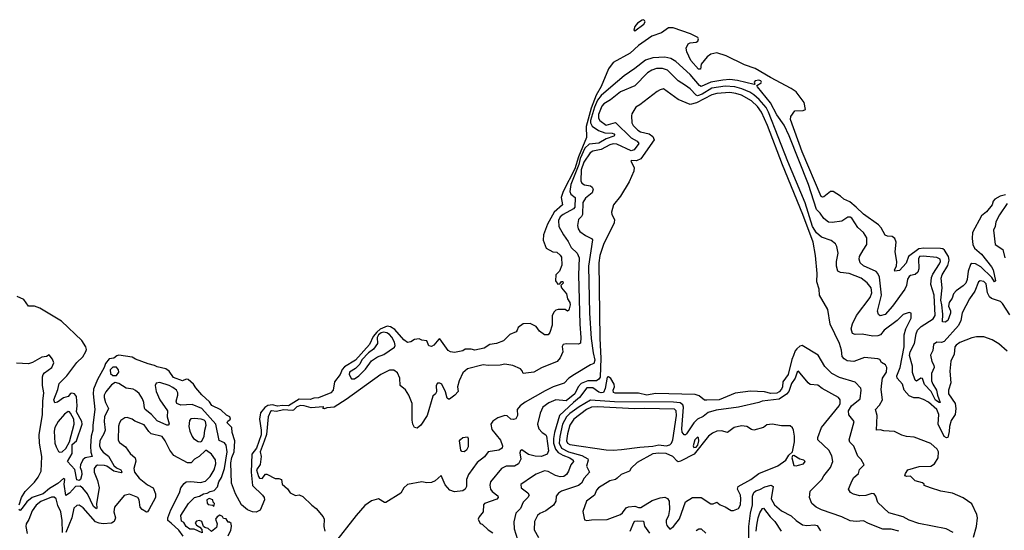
# Model space of a CAD drawing. Extents: x 1268547 to 1425625, y 515768 to 616754.
# Tile 504 of 507: x 1409251 to 1417436, y 591833 to 596072. Entities that reach past the tile are written whole.
import ezdxf

# ---------------------------------------------------------------- set-up
doc = ezdxf.new("R2010")
doc.units = 0

msp = doc.modelspace()

# ---------------------------------------------------------------- linework, layer by layer
at = {"layer": '0CON10XD'}
for points in [[(1417445, 594618.1), (1417401.9, 594608.1), (1417357.3, 594582.7), (1417344.5, 594565.5), (1417334.1, 594535), (1417286.7, 594476.7), (1417246.9, 594443.1), (1417171.1, 594305), (1417168, 594255), (1417174.7, 594204.8), (1417186.7, 594175), (1417245.2, 594125.2), (1417329.1, 594019.1), (1417342.2, 593995), (1417363.5, 593905), (1417355, 593896.5), (1417331.4, 593931.4), (1417240.5, 594020.5), (1417196.1, 594046.1), (1417165, 594048.6), (1417155, 594039.5), (1417136.1, 593985), (1417127.3, 593915), (1417115, 593885.7), (1417095, 593863.3), (1417035, 593820), (1417014.5, 593795), (1417001.1, 593758.9), (1416977.1, 593725), (1416973.2, 593695), (1416987.3, 593655), (1416987.9, 593635), (1416967.5, 593575), (1416945, 593560.4), (1416921.4, 593565), (1416923.9, 593626.1), (1416915.7, 593705.7), (1416907.6, 593745), (1416919.6, 593845), (1416910.7, 593925), (1416919.4, 593955), (1416967.4, 594032.6), (1416978.5, 594075), (1416972.6, 594105), (1416938.1, 594158.1), (1416925, 594169.2), (1416905, 594173.8), (1416766.5, 594176.5), (1416725, 594169.1), (1416638.3, 594105), (1416618.8, 594051.2), (1416565, 593988.6), (1416525, 593983.3), (1416523.3, 593995), (1416538.9, 594025), (1416542.1, 594065), (1416529.7, 594145), (1416536.9, 594225), (1416526.2, 594255), (1416505, 594272.7), (1416465, 594274), (1416445, 594284), (1416412.7, 594345), (1416389.8, 594369.8), (1416265, 594457.7), (1416205.3, 594515), (1416150.9, 594560.9), (1416102.5, 594582.5), (1416075, 594608.6), (1416012.5, 594645), (1415990, 594645), (1415935, 594601.5), (1415925, 594598.9), (1415914.5, 594605), (1415756.1, 594975), (1415659.6, 595245), (1415661.2, 595268.8), (1415695, 595316), (1415765, 595318.6), (1415784.3, 595325.7), (1415772.2, 595385), (1415705, 595472.5), (1415665, 595501.2), (1415491.9, 595591.9), (1415365, 595668.3), (1415275, 595698.4), (1415125, 595772.7), (1415045, 595797.5), (1414995, 595786.6), (1414965.6, 595764.4), (1414916.4, 595703.6), (1414909.1, 595660.9), (1414895, 595661.1), (1414829.6, 595735), (1414796.5, 595806.5), (1414792.3, 595835), (1414807.1, 595872.9), (1414825, 595881.2), (1414875.3, 595884.7), (1414889.4, 595895), (1414894.3, 595915), (1414887.1, 595925), (1414827.5, 595955), (1414683.8, 596005), (1414643.9, 596006.1), (1414585, 595962.9), (1414505.7, 595935), (1414395, 595858.6), (1414325, 595794.2), (1414183.9, 595716.1), (1414146.6, 595665), (1414085, 595516.7), (1414043.4, 595446.6), (1414000.8, 595339.2), (1413960.2, 595185), (1413962.8, 595095), (1413896, 594934), (1413866.8, 594835), (1413769.6, 594645), (1413753, 594595), (1413763.6, 594535), (1413695.4, 594474.6), (1413639.2, 594375), (1413604.5, 594285), (1413602.7, 594242.7), (1413626.7, 594175), (1413683.3, 594145), (1413715, 594142.9), (1413745, 594117.1), (1413755, 594100), (1413756.5, 594035), (1413737.7, 593985), (1413708.9, 593955), (1413704.7, 593905), (1413725, 593876.9), (1413740.7, 593879.3), (1413755, 593899.2), (1413767.3, 593897.3), (1413767.5, 593885), (1413748.8, 593865), (1413754.3, 593845), (1413795.6, 593795.6), (1413804, 593755), (1413824, 593725), (1413825.8, 593705), (1413815, 593660), (1413805, 593653.3), (1413785, 593666.7), (1413726.4, 593666.4), (1413708.3, 593661.7), (1413692.7, 593647.3), (1413676.6, 593615), (1413676.9, 593535), (1413659.2, 593475), (1413645, 593456.2), (1413612.5, 593455), (1413573.3, 593485), (1413545, 593526.2), (1413495, 593550), (1413435, 593547.5), (1413394.1, 593515.9), (1413386.2, 593495), (1413378.3, 593481.7), (1413325, 593458.8), (1413273.6, 593406.4), (1413215, 593384), (1413160, 593375), (1413112.5, 593345), (1413035, 593328.8), (1413005, 593336.7), (1412955, 593336.7), (1412935, 593322.5), (1412865, 593309.6), (1412833.7, 593313.7), (1412813.1, 593325), (1412745, 593422.5), (1412735, 593420), (1412695, 593368.8), (1412675, 593358), (1412651.2, 593365), (1412636.2, 593406.2), (1412595, 593411.2), (1412571.7, 593421.7), (1412533, 593417), (1412501.7, 593398.3), (1412475, 593393.3), (1412445, 593413.1), (1412370.7, 593500.7), (1412333.1, 593523.1), (1412305, 593527), (1412247.9, 593502.1), (1412220.8, 593479.2), (1412189.2, 593440.8), (1412158, 593375), (1412041.7, 593245), (1411950.7, 593189.3), (1411932.9, 593167.1), (1411915, 593126.1), (1411869, 593065), (1411856.2, 592995), (1411838.6, 592975), (1411735, 592933.3), (1411695, 592929.2), (1411665, 592918.5), (1411575, 592920.2), (1411485, 592867.5), (1411435, 592869.8), (1411395, 592863.8), (1411353.6, 592873.6), (1411315, 592869.3), (1411288.1, 592851.9), (1411252.7, 592807.3), (1411243.5, 592755), (1411257.8, 592665), (1411257.2, 592625), (1411218.6, 592515), (1411181.8, 592465), (1411175.5, 592315), (1411187.1, 592205), (1411269.5, 592125), (1411283.2, 592105), (1411287, 592085)], [(1414365, 595981.2), (1414440, 596035), (1414449.2, 596055), (1414445, 596066), (1414435, 596072.5), (1414425, 596070), (1414387.5, 596045), (1414364.6, 596015), (1414357.5, 595985), (1414365, 595981.2)], [(1416262, 594158), (1416292.5, 594205), (1416291.7, 594261.7), (1416264.7, 594304.7), (1416217, 594347), (1416169.2, 594425), (1416155, 594433.3), (1416135, 594434.1), (1416085, 594400), (1416005, 594389.2), (1415975, 594392.3), (1415935, 594422.2), (1415906.2, 594465), (1415875, 594497.8), (1415807, 594705), (1415647.6, 595107.6), (1415605, 595196.4), (1415545, 595283.9), (1415491.5, 595381.5), (1415383.8, 595515), (1415380, 595525), (1415415, 595547.5), (1415418, 595555), (1415412.5, 595565), (1415395, 595571.2), (1415363.9, 595566.1), (1415357.5, 595555), (1415361.7, 595538.3), (1415356.4, 595533.6), (1415217.9, 595567.9), (1415154.8, 595574.8), (1415095, 595570.9), (1414995, 595553.2), (1414915, 595517.4), (1414902.4, 595525), (1414825, 595616.3), (1414705, 595724.7), (1414665, 595750), (1414615, 595761.9), (1414515, 595755.8), (1414452.7, 595737.3), (1414363.3, 595666.7), (1414275, 595607.1), (1414166.3, 595513.7), (1414085, 595442.5), (1414055, 595403.7), (1414030.1, 595345), (1413996.2, 595235), (1413995.3, 595215.3), (1414008.6, 595188.6), (1414061.6, 595151.6), (1414115, 595134.3), (1414175, 595130.9), (1414190.9, 595125), (1414197.7, 595115), (1414189.5, 595105), (1414125, 595084.1), (1414065, 595047.7), (1413985, 595040), (1413949.4, 595005), (1413911.3, 594918.7), (1413899.7, 594870.3), (1413833.6, 594705), (1413825.3, 594645), (1413833.3, 594625), (1413867.3, 594595), (1413865.1, 594514.9), (1413855, 594501.9), (1413769.3, 594455), (1413744.7, 594435), (1413728.9, 594405), (1413733.1, 594355), (1413770.3, 594285), (1413811.3, 594231.3), (1413835, 594181.9), (1413884.8, 594134.8), (1413903.1, 594095), (1413895.9, 593955), (1413906.1, 593545), (1413915.6, 593434.4), (1413912.3, 593387.7), (1413895, 593377.1), (1413795, 593381.5), (1413768.8, 593375), (1413761.1, 593358.9), (1413766, 593314), (1413743.9, 593266.1), (1413718.6, 593235), (1413588.7, 593181.3), (1413525.4, 593145), (1413436, 593135), (1413428.1, 593158.1), (1413414.3, 593174.3), (1413351.6, 593201.6), (1413285, 593211.9), (1413245, 593202.6), (1413145, 593202), (1413105, 593207.9), (1412975, 593174.4), (1412935, 593139.3), (1412905.1, 593075), (1412891.1, 593025), (1412895.5, 592985), (1412869.1, 592955), (1412825, 592921.6), (1412815, 592921.2), (1412805, 592929.4), (1412791.7, 592981.7), (1412760.4, 593045), (1412745, 593055.3), (1412724.4, 593055.6), (1412714.2, 593035), (1412717, 592983), (1412708.8, 592965), (1412684.6, 592945.4), (1412638.9, 592785), (1412585.3, 592704.7), (1412555, 592680.9), (1412534, 592685), (1412518.2, 592715), (1412512.7, 592747.3), (1412514.2, 592885), (1412486.1, 592956.1), (1412458.4, 592998.4), (1412414.4, 593035), (1412411.5, 593095), (1412391.3, 593141.3), (1412361.8, 593161.8), (1412325, 593161.6), (1412252.9, 593127.1), (1411965, 592918.4), (1411864, 592855), (1411805, 592850), (1411785, 592840), (1411770, 592845), (1411780, 592855), (1411775, 592856.7), (1411675, 592849.5), (1411615, 592866.1), (1411585, 592868.1), (1411555, 592857.1), (1411528.5, 592831.5), (1411515, 592826.2), (1411445, 592832.4), (1411385, 592818.9), (1411345, 592823.5), (1411335, 592819.1), (1411317.5, 592775), (1411301.6, 592628.4), (1411283.1, 592573.1), (1411250.7, 592485), (1411259.7, 592445), (1411250.7, 592379.3), (1411220, 592335), (1411235, 592278.8), (1411245, 592266.7), (1411267, 592263), (1411295, 592300), (1411305, 592300), (1411375, 592263.3), (1411405, 592263.3), (1411427.5, 592255), (1411433.8, 592215), (1411477.1, 592177.1), (1411500, 592145), (1411545, 592120.8), (1411575, 592126.9), (1411605, 592113.3), (1411680.6, 592040.6), (1411715.6, 592015), (1411774.3, 591945), (1411783.1, 591925), (1411778.2, 591865), (1411788.1, 591825)], [(1417459.3, 593319.3), (1417389.8, 593379.8), (1417335, 593413.1), (1417265, 593438.1), (1417205, 593439.1), (1417165, 593432.1), (1417065, 593392.5), (1417035, 593370), (1417025.5, 593355), (1417018.1, 593295), (1416992.4, 593237.6), (1416983.3, 593155), (1416992.3, 593057.7), (1416972.9, 592995), (1416971.4, 592965), (1417027.3, 592885), (1417033.3, 592845), (1417026.2, 592795), (1416992.8, 592745), (1416980.4, 592695), (1416978.1, 592651.9), (1416965, 592602.5), (1416955, 592599.2), (1416935, 592611.4), (1416887.2, 592715), (1416890.5, 592795), (1416875, 592834.5), (1416805, 592895.4), (1416765, 592919.1), (1416725, 592932.2), (1416685, 592932.5), (1416645, 592948.4), (1416604, 592995), (1416588.5, 593045), (1416544.1, 593095), (1416543, 593115), (1416570, 593185), (1416603.3, 593355), (1416604.6, 593455), (1416617.1, 593505), (1416660.8, 593595), (1416662.5, 593635), (1416645, 593642.5), (1416595, 593625.8), (1416544.1, 593575.9), (1416437.8, 593495), (1416405.7, 593455), (1416385, 593446.2), (1416343.9, 593443.9), (1416255, 593461.1), (1416195, 593457.9), (1416175, 593467.5), (1416162.9, 593505), (1416174, 593546), (1416207.3, 593615), (1416321.1, 593765), (1416334, 593805), (1416329.7, 593845), (1416296.5, 593886.5), (1416245, 593925.3), (1416145, 593966.2), (1416075, 593972.5), (1416053.3, 593985), (1416040, 594025), (1416041.5, 594065), (1416055.5, 594135), (1416045, 594188.8), (1416031.7, 594211.7), (1415997.8, 594237.8), (1415915, 594266.2), (1415875, 594301.8), (1415841.1, 594355), (1415779.4, 594550.6), (1415635, 594894.6), (1415477, 595305), (1415455, 595343.5), (1415398.8, 595408.8), (1415355, 595448), (1415319.9, 595469.9), (1415255, 595499.3), (1415195, 595515.6), (1415115, 595520.8), (1415005.5, 595504.5), (1414925, 595454), (1414885, 595441.2), (1414874.8, 595444.8), (1414825, 595498.6), (1414785, 595527.1), (1414725.7, 595565.7), (1414634.8, 595654.8), (1414595, 595668.6), (1414545, 595667.8), (1414505, 595654.7), (1414468.6, 595631.4), (1414365, 595523.3), (1414245, 595472.3), (1414162.2, 595407.8), (1414106.8, 595375), (1414091.6, 595355), (1414061.5, 595285), (1414061.4, 595255), (1414073.9, 595235), (1414125, 595196.3), (1414205, 595217.7), (1414335, 595092.3), (1414384.5, 595064.5), (1414398.7, 595045), (1414358.8, 594991.2), (1414335, 594983), (1414215, 595038.4), (1414185, 595042.7), (1414155.4, 595034.7), (1414085, 594993.8), (1414015, 594980.4), (1413992, 594968), (1413941.1, 594888.9), (1413918.4, 594825), (1413915.3, 594735.3), (1413922.9, 594715), (1413945, 594700.3), (1413995, 594693.5), (1414010.9, 594680.9), (1414017.7, 594665), (1414008.8, 594635), (1413955, 594590.2), (1413931.4, 594555), (1413928.7, 594455), (1413921.3, 594438.7), (1413895, 594413.3), (1413888.1, 594365), (1413894.5, 594335), (1413908.1, 594315), (1413955, 594281.1), (1414005, 594255.6), (1414013.7, 594243.7), (1413979.6, 594025), (1413988.3, 593635), (1414000.8, 593425), (1414016.9, 593306.9), (1414031.7, 593245), (1414025, 593218.1), (1413995, 593207.1), (1413862.5, 593127.5), (1413814.7, 593095), (1413776.1, 593053.9), (1413685, 593023.4), (1413618.2, 592991.8), (1413453.4, 592896.6), (1413412.4, 592865), (1413386.7, 592835), (1413390.6, 592785), (1413375, 592758), (1413356.7, 592753.3), (1413335, 592756.7), (1413302.3, 592782.3), (1413285, 592785.3), (1413225, 592765.7), (1413185, 592740), (1413168.8, 592715), (1413175, 592669.2), (1413248, 592582), (1413265.6, 592535), (1413262.5, 592515), (1413235, 592497.8), (1413146, 592484), (1413115, 592443.3), (1413054, 592396), (1412981.5, 592295), (1412966.1, 592255), (1412965.4, 592195), (1412953.5, 592175), (1412935, 592160), (1412865, 592151.5), (1412826.2, 592166.2), (1412789.3, 592209.3), (1412753.6, 592286.4), (1412705.5, 592244.5), (1412675, 592230.6), (1412635.7, 592225.7), (1412595, 592236), (1412475, 592212.7), (1412445, 592184.3), (1412419.4, 592140.6), (1412295, 592063.6), (1412283.9, 592063.9), (1412235, 592094.3), (1412175, 592076), (1412121.6, 592038.4), (1412047.6, 591955), (1411856.7, 591713.3)], [(1417180.3, 591775), (1417204.1, 591865), (1417211.8, 591935), (1417206.7, 591965), (1417165, 592053.6), (1417095, 592103.3), (1417005, 592140), (1416908.3, 592158.3), (1416822.5, 592185), (1416770, 592205), (1416770, 592215), (1416755.9, 592225.9), (1416695, 592242), (1416655, 592282.5), (1416625, 592280), (1416610, 592285), (1416613.8, 592305), (1416635, 592335.7), (1416727.5, 592362.5), (1416825.4, 592364.6), (1416855.5, 592384.5), (1416886.2, 592435), (1416889.6, 592485), (1416877.7, 592507.7), (1416825, 592553.4), (1416687.1, 592607.1), (1416622.6, 592612.6), (1416585, 592622.7), (1416523.7, 592653.7), (1416435, 592658.1), (1416405, 592667.8), (1416372.5, 592665), (1416378, 592785), (1416363.8, 592835), (1416398, 592872), (1416421.9, 592915), (1416412.9, 593002.9), (1416416.4, 593055), (1416424.6, 593095), (1416456.9, 593145), (1416458.5, 593185), (1416447.9, 593207.9), (1416415.7, 593225.7), (1416400, 593250), (1416385, 593257.5), (1416272.6, 593267.4), (1416185, 593235.4), (1416130.5, 593240.5), (1416105.4, 593255.4), (1416087, 593277), (1416081.7, 593328.3), (1416065.5, 593385), (1415989.5, 593545), (1415968, 593665), (1415900.8, 593785), (1415895.6, 593835), (1415877.5, 593895), (1415880.4, 593965), (1415866.5, 594115), (1415846.8, 594225), (1415762.2, 594455), (1415591.4, 594868.6), (1415467.6, 595195), (1415417.8, 595305), (1415385, 595350.9), (1415335, 595398.9), (1415252.3, 595445), (1415205, 595461), (1415155, 595468.6), (1415045, 595461.1), (1415005, 595449.4), (1414878, 595382), (1414825, 595368.4), (1414725, 595410), (1414602.7, 595497.3), (1414575, 595490), (1414551.2, 595475), (1414405.4, 595364.6), (1414372, 595345), (1414340.2, 595289.8), (1414335.5, 595274.5), (1414339.4, 595215), (1414350.8, 595195), (1414389.4, 595155), (1414412.3, 595142.3), (1414485, 595125.3), (1414513.1, 595103.1), (1414526.4, 595075), (1414415, 594915.9), (1414379, 594901), (1414335.7, 594904.3), (1414332, 594898), (1414358.1, 594845), (1414356.4, 594813.6), (1414316.4, 594725), (1414245, 594606.2), (1414186, 594535), (1414171.5, 594475), (1414174.4, 594455), (1414194.6, 594414.6), (1414192.4, 594385), (1414104.9, 594205.1), (1414074.4, 594115), (1414065.6, 594055), (1414073.6, 593425), (1414081.7, 593261.7), (1414076.7, 593103.3), (1414065, 593086.8), (1414045, 593073.5), (1413975, 593072.5), (1413919.1, 593050.9), (1413894.1, 593025), (1413866.3, 592965), (1413795, 592906.8), (1413708.8, 592915), (1413648.8, 592891.2), (1413598.6, 592855), (1413577.1, 592805), (1413555.4, 592715), (1413565.5, 592675), (1413595, 592645.5), (1413624.4, 592625), (1413629.6, 592615), (1413647.2, 592492.8), (1413635, 592466), (1413587.5, 592445), (1413535, 592447.8), (1413481.7, 592461.7), (1413425, 592502), (1413415, 592496.2), (1413410, 592475), (1413416.8, 592423.2), (1413398.1, 592385), (1413365, 592366.1), (1413295, 592363.8), (1413255, 592345.6), (1413163.6, 592235), (1413158.7, 592208.7), (1413165.6, 592175), (1413180, 592155), (1413225, 592117.5), (1413229.2, 592105), (1413217.5, 592092.5), (1413114.4, 592055), (1413105.6, 592045), (1413104.2, 591985), (1413070, 591945), (1413063.3, 591925), (1413078.3, 591888.3), (1413095, 591884.2), (1413145, 591836.9), (1413185, 591812.9)], [(1417460.4, 594545), (1417397.1, 594452.9), (1417366.5, 594395), (1417358.9, 594355), (1417345.6, 594325), (1417360, 594205), (1417424.4, 594165), (1417438.9, 594095)], [(1417481.6, 593621.6), (1417421.8, 593715), (1417405, 593732.2), (1417328.3, 593758.3), (1417311.3, 593771.3), (1417296.7, 593805), (1417285, 593878), (1417265, 593899.4), (1417234.5, 593905.5), (1417221.1, 593895), (1417191.9, 593818.1), (1417147.5, 593755), (1417085, 593637.1), (1417074, 593576), (1417056, 593534), (1416935, 593400.5), (1416915, 593391.1), (1416875, 593395.8), (1416847.1, 593375), (1416840.7, 593325), (1416823.2, 593286.8), (1416834, 593235), (1416850.3, 593205), (1416853.3, 593185), (1416829.2, 593135), (1416831.4, 593075), (1416841.9, 593045), (1416872.2, 592995), (1416880, 592955), (1416902.5, 592895), (1416895, 592892.5), (1416865, 592914), (1416827.1, 592985), (1416772.5, 593042.5), (1416755, 593094.5), (1416740.6, 593095), (1416705, 593070.4), (1416695, 593078.6), (1416671.9, 593141.9), (1416671.6, 593195), (1416648.2, 593285), (1416654.1, 593315), (1416690, 593385), (1416702.4, 593465), (1416714.8, 593495), (1416745, 593525.2), (1416845, 593589.8), (1416862.2, 593615), (1416852.2, 593785), (1416826.1, 593875), (1416830.6, 593930.6), (1416841, 593959), (1416896.2, 594045), (1416904.6, 594065), (1416902.1, 594085), (1416875, 594099.2), (1416761.2, 594108.8), (1416732, 594105), (1416722.5, 594087.5), (1416725.9, 594005), (1416717.9, 593975), (1416695, 593956.8), (1416655, 593949.1), (1416645, 593941.2), (1416632.1, 593917.9), (1416621.6, 593865), (1416608.6, 593835), (1416507.5, 593692.5), (1416445, 593623.9), (1416402.7, 593612.7), (1416390, 593625), (1416381.8, 593651.8), (1416414.8, 593785), (1416398.8, 593935), (1416385.6, 593965.6), (1416371.2, 593981.2), (1416265, 594029.1), (1416237.5, 594055), (1416230, 594085), (1416232.5, 594105), (1416262, 594158)], [(1411287, 592085), (1411249.7, 592000.3), (1411216.4, 591983.6), (1411187.1, 591985), (1411145, 592001.5), (1411096.1, 592045), (1411043.9, 592135), (1411012.5, 592225), (1411006, 592394), (1411014.2, 592435.8), (1411033.9, 592485), (1411039.5, 592575), (1411017.7, 592645), (1411014.7, 592685), (1410977.2, 592725), (1410980.6, 592739.4), (1411003.6, 592755), (1410997.5, 592775), (1410969.5, 592789.5), (1410923.1, 592833.1), (1410849.4, 592869.4), (1410828.3, 592898.3), (1410765, 592957.7), (1410716.3, 593015), (1410697, 593047), (1410652.9, 593085), (1410635, 593088.6), (1410603.9, 593073.9), (1410530.9, 593100.9), (1410492.5, 593155), (1410465, 593173.8), (1410395, 593188.7), (1410371.9, 593201.9), (1410318.6, 593215), (1410215, 593253.6), (1410185, 593269.8), (1410075, 593287.8), (1410057.5, 593282.5), (1410035, 593263.2), (1409993.7, 593256.3), (1409963.6, 593216.4), (1409953.9, 593185), (1409898.6, 593085), (1409864.4, 593005), (1409861.1, 592965), (1409875.2, 592835.2), (1409858, 592705), (1409858.7, 592665), (1409844.9, 592615.1), (1409839.5, 592530.5), (1409842.5, 592482.5), (1409854.5, 592445.5), (1409795, 592434.4), (1409775, 592417.3), (1409756, 592375), (1409755.2, 592355), (1409765, 592325.6), (1409768.7, 592295), (1409757.2, 592255), (1409745, 592246.7), (1409725, 592252.3), (1409708.5, 592338.5), (1409648.1, 592405), (1409688.6, 592471.4), (1409687.4, 592545), (1409724.4, 592575.6), (1409770.3, 592715), (1409767.4, 592737.4), (1409724.7, 592815), (1409729.4, 592865), (1409723.4, 592943.4), (1409707.8, 592965), (1409685, 592971.8), (1409672.4, 592967.6), (1409654.7, 592945), (1409616.8, 592933.2), (1409565, 592895.6), (1409542.2, 592892.2), (1409535.6, 592915), (1409568.2, 593001.8), (1409578.9, 593051.1), (1409644.1, 593115.9), (1409725, 593225.5), (1409776.1, 593273.9), (1409801.5, 593318.5), (1409805.5, 593335), (1409801.5, 593355), (1409769.2, 593409.2), (1409599.2, 593569.2), (1409418, 593678), (1409375, 593692.6), (1409325, 593694.5), (1409285, 593749.1), (1409230, 593775)], [(1412010.7, 593090.7), (1412035, 593091.2), (1412071.2, 593115), (1412125, 593170), (1412175, 593239.4), (1412225, 593272.7), (1412278.7, 593291.3), (1412367.9, 593352.1), (1412372, 593368), (1412368, 593395), (1412345, 593437.1), (1412325, 593459.2), (1412303.3, 593473.3), (1412275, 593477.4), (1412255, 593471.4), (1412234.7, 593455), (1412224, 593434), (1412224.2, 593385), (1412192.2, 593337.8), (1412150.3, 593305), (1412095, 593246.9), (1412077.4, 593212.6), (1412043.4, 593176.6), (1411991.5, 593145), (1411990.8, 593125), (1412010.7, 593090.7)], [(1417010, 591815), (1416953.7, 591843.7), (1416725, 591888.6), (1416645, 591917.5), (1416595, 591944.2), (1416477, 591977), (1416385, 592064), (1416367.4, 592117.4), (1416354.3, 592134.3), (1416335, 592137.4), (1416285, 592120.4), (1416235, 592118.2), (1416181.5, 592131.5), (1416156.1, 592146.1), (1416141.9, 592175), (1416162.6, 592227.4), (1416181.1, 592268.9), (1416224, 592305), (1416233, 592337), (1416270, 592375), (1416245, 592420), (1416217.5, 592447.5), (1416185, 592530), (1416153.1, 592565), (1416145.5, 592585), (1416186.9, 592735), (1416142.4, 592792.4), (1416139.4, 592825), (1416165, 592865.8), (1416236.8, 592925), (1416245.4, 592995), (1416242.1, 593012.1), (1416195, 593061.5), (1416065, 593102.7), (1416003.1, 593135), (1415943.7, 593193.6), (1415887.5, 593287.5), (1415755, 593366.7), (1415735, 593361.8), (1415710, 593340), (1415697.2, 593322.8), (1415683.5, 593285), (1415669.6, 593250.4), (1415640, 593125), (1415595.7, 593064.3), (1415592.9, 593025), (1415584.5, 593005), (1415565, 592981.4), (1415545, 592972.4), (1415495, 592967.9), (1415442.8, 592982.8), (1415325, 592988.2), (1415199.1, 592970.9), (1415065, 592916.6), (1414962.4, 592912.4), (1414944.3, 592914.3), (1414900, 592950), (1414865, 592959), (1414535, 592968.8), (1414464.4, 592954.4), (1414395, 592970.5), (1414201.9, 592971.9), (1414187.4, 592977.4), (1414184.4, 592995.6), (1414195.6, 593025), (1414193.6, 593045), (1414165, 593091.9), (1414145, 593106.7), (1414135.6, 593104.4), (1414119.2, 593010.8), (1414105, 592977.4), (1414085, 592973.3), (1414065, 592978.6), (1414015, 593016.5), (1413965, 593015.9), (1413905.4, 592934.6), (1413855.2, 592894.8), (1413739.7, 592785), (1413697.8, 592645), (1413688.5, 592595), (1413688.6, 592555), (1413706.1, 592506.1), (1413728.6, 592478.6), (1413765, 592456.3), (1413824.5, 592435), (1413853.3, 592415), (1413854.4, 592405), (1413832.2, 592375), (1413814.2, 592324.2), (1413796.5, 592295), (1413775, 592279.1), (1413745, 592277.8), (1413705, 592288.6), (1413645, 592320), (1413615, 592325.4), (1413545, 592299.1), (1413515, 592280), (1413417.8, 592212.2), (1413421.1, 592185), (1413475, 592142.9), (1413485.6, 592125), (1413474.4, 592105), (1413435.7, 592065), (1413413.5, 592015), (1413375.6, 591975), (1413357.9, 591902.1), (1413361.1, 591845), (1413402.6, 591712.6)], [(1409247.7, 592045), (1409266.8, 592105), (1409295.5, 592155), (1409375, 592232.5), (1409406.2, 592273.8), (1409430.7, 592325), (1409435.6, 592445), (1409416.3, 592556.3), (1409412.2, 592625), (1409441.6, 592795), (1409444.4, 592905.6), (1409453.1, 592975), (1409440, 593035), (1409442.1, 593107.9), (1409445.7, 593125), (1409458.6, 593141.4), (1409519.2, 593185), (1409533.9, 593223.9), (1409525, 593252.5), (1409495, 593290), (1409473.3, 593276.7), (1409435, 593271.2), (1409357.5, 593225), (1409325, 593213.8), (1409225, 593220)], [(1410055, 593117.5), (1410074.5, 593145), (1410073.6, 593165), (1410055, 593186.6), (1410025, 593188), (1410003.8, 593165), (1410005.7, 593135), (1410025, 593118.6), (1410055, 593117.5)], [(1416558.1, 591825), (1416495, 591840.7), (1416425, 591841.2), (1416307.8, 591887.8), (1416265, 591911.1), (1416205, 591904.7), (1416155, 591910.4), (1416084.2, 591945), (1415915, 592002.2), (1415872.5, 592025), (1415835, 592055.8), (1415815.5, 592105), (1415822, 592158), (1415919.5, 592255), (1415936.2, 592285), (1415991.8, 592355), (1416009.6, 592405), (1416002.3, 592452.3), (1415977.4, 592497.4), (1415884.7, 592584.7), (1415885, 592603.3), (1415917.3, 592685), (1416062.2, 592865), (1416071.1, 592885), (1416071.2, 592915), (1416056.3, 592936.3), (1415920.9, 593010.9), (1415885, 593038.9), (1415822.4, 593042.4), (1415805, 593056), (1415725, 593152.9), (1415715, 593145.7), (1415697.8, 593095), (1415667.8, 593052.2), (1415645.2, 592984.8), (1415625.8, 592964.2), (1415565, 592922.4), (1415423.8, 592906.2), (1415395, 592892.7), (1415225, 592856.3), (1415039.7, 592829.8), (1414975, 592811.1), (1414932.2, 592777.8), (1414885, 592754.8), (1414855.7, 592724.3), (1414795, 592633.1), (1414785, 592624.2), (1414775, 592624.2), (1414758.5, 592648.5), (1414755.3, 592675.3), (1414769.1, 592855), (1414762.8, 592875), (1414741.4, 592891.4), (1414685, 592897.3), (1414195, 592899.6), (1413995, 592913), (1413902.5, 592857.5), (1413825, 592802), (1413796.5, 592773.5), (1413764, 592715), (1413742.5, 592612.5), (1413736.2, 592555), (1413755, 592514.1), (1413813.1, 592485), (1413922.9, 592452.9), (1413973.2, 592425), (1413976.6, 592415), (1413964.1, 592365), (1413987.1, 592315), (1413944.3, 592265.7), (1413920.3, 592225), (1413895, 592204.1), (1413753.7, 592156.3), (1413730.3, 592139.7), (1413709.4, 592115), (1413708.9, 592075), (1413687.4, 592042.6), (1413625.9, 591994.1), (1413575, 591970.8), (1413555, 591954.4), (1413529.3, 591905), (1413527, 591837), (1413562.6, 591772.6)], [(1410983.2, 591786.8), (1411006.2, 591835), (1411012.5, 591865), (1411008.3, 591888.3), (1410995, 591900), (1410985, 591900), (1410968.3, 591928.3), (1410945, 591930), (1410936.7, 591946.7), (1410915, 591957.5), (1410892.5, 591945), (1410880, 591925), (1410892.5, 591885), (1410887.5, 591855), (1410847, 591823), (1410817, 591847), (1410790, 591855), (1410780, 591865), (1410766.4, 591906.4), (1410745, 591913.3), (1410721.7, 591908.3), (1410710, 591895), (1410720, 591875), (1410749.3, 591859.3), (1410765, 591840), (1410767.5, 591812.5), (1410701.7, 591841.7), (1410665, 591842.2), (1410635, 591864.6), (1410616.4, 591896.4), (1410595, 591908.8), (1410590.4, 591955), (1410655, 592054), (1410705.7, 592104.3), (1410745, 592115.7), (1410778, 592135), (1410809.6, 592140.4), (1410835, 592155.2), (1410867.4, 592162.6), (1410896.9, 592193.1), (1410907.2, 592235), (1410929.3, 592270.7), (1410952.6, 592345), (1410976.4, 592485), (1410968.4, 592538.4), (1410955, 592560), (1410908.2, 592578.2), (1410880.6, 592715), (1410765, 592843.7), (1410685, 592878), (1410590.9, 592870.9), (1410556.5, 592885), (1410550.6, 592905), (1410566.2, 592955), (1410565.4, 592975), (1410554.6, 592995), (1410525, 593019.7), (1410495.1, 593035.1), (1410415, 593059.3), (1410384.8, 593055.2), (1410378.3, 593035), (1410384.8, 592985), (1410415, 592917.1), (1410478.8, 592825), (1410477.3, 592775), (1410494.2, 592715.8), (1410486.2, 592705), (1410475, 592704.5), (1410395, 592742.7), (1410347.7, 592795), (1410294.4, 592834.4), (1410287.4, 592847.4), (1410284.5, 592895), (1410273.3, 592925), (1410245, 592968.3), (1410215, 592994.8), (1410195, 593003.6), (1410135, 593012.7), (1410075, 593052.2), (1410045, 593060.8), (1410015, 593039.5), (1409967.9, 592982.1), (1409954.7, 592955), (1409954.7, 592935), (1409965.4, 592895), (1409988.5, 592845), (1409955.9, 592775), (1409952.6, 592735), (1409960.7, 592665), (1409951.3, 592635), (1409917.8, 592575), (1409914.7, 592535), (1409926.7, 592505), (1409945, 592480.5), (1409989.3, 592449.3), (1410035, 592371.5), (1410055, 592351.2), (1410091.9, 592335), (1410101.7, 592318.3), (1410095, 592310.6), (1410035, 592324.3), (1409975.3, 592365), (1409955, 592370.2), (1409897, 592373), (1409883.5, 592365), (1409870.4, 592345), (1409871.2, 592315), (1409897.9, 592245), (1409912.3, 592185), (1409890.5, 592055), (1409893.6, 592016.4), (1409888.6, 592011.4), (1409865, 592031.5), (1409815.2, 592135), (1409775, 592183.6), (1409755, 592198.2), (1409715, 592196.4), (1409665, 592139.7), (1409635, 592121.9), (1409620, 592215), (1409626.4, 592255), (1409615, 592263.1), (1409569.6, 592220.4), (1409499.6, 592180.4), (1409446.2, 592135), (1409355, 592104.3), (1409312, 592068), (1409273.1, 592016.9), (1409255, 591996.7), (1409244.5, 592004.5)], [(1409585, 592481.8), (1409605, 592483.4), (1409635, 592512.5), (1409665, 592565.9), (1409705.5, 592715), (1409700.9, 592755), (1409675, 592804.4), (1409665, 592816.5), (1409655, 592818.5), (1409625, 592797.8), (1409570.9, 592735), (1409543.9, 592685), (1409536.9, 592655), (1409544.5, 592555), (1409553.8, 592525), (1409575, 592488.2), (1409585, 592481.8)], [(1414185, 592498.5), (1414255, 592504.8), (1414405, 592524.3), (1414515, 592531.2), (1414565, 592541.8), (1414625, 592534.8), (1414656.8, 592543.2), (1414668, 592555), (1414679.2, 592585), (1414709.7, 592785), (1414709, 592825), (1414695, 592837.9), (1414445, 592843.8), (1414365, 592840), (1414053.5, 592856.5), (1414005, 592854), (1413962.4, 592835), (1413858.9, 592755), (1413823.2, 592705), (1413804.3, 592635), (1413796.3, 592575), (1413805, 592556.7), (1413825, 592545.2), (1414125, 592500.7), (1414185, 592498.5)], [(1410610.3, 591785), (1410574.2, 591834.2), (1410510.8, 591890.9), (1410482.5, 591915), (1410482.5, 591935), (1410507.8, 592002.2), (1410579.2, 592145), (1410590.4, 592185), (1410617.6, 592222.4), (1410636, 592235), (1410675, 592238.2), (1410755, 592228.8), (1410795, 592239.5), (1410835, 592278.9), (1410866.9, 592335), (1410882.3, 592385), (1410878.2, 592418.2), (1410845.8, 592465), (1410805, 592494), (1410795, 592494), (1410742.5, 592445), (1410705, 592422.9), (1410677.3, 592392.7), (1410645, 592393.9), (1410532.7, 592452.7), (1410498.8, 592498.8), (1410461.6, 592575), (1410435, 592611.1), (1410345, 592633.8), (1410325, 592652.5), (1410287.2, 592707.2), (1410208, 592738), (1410185, 592755.4), (1410145, 592770), (1410125, 592766.5), (1410093.3, 592745), (1410080.4, 592725), (1410073.6, 592696.4), (1410070.4, 592580.4), (1410081, 592561), (1410129.5, 592525), (1410169.8, 592469.8), (1410210.5, 592435), (1410218, 592408), (1410198.8, 592345), (1410205.7, 592315), (1410245, 592265.7), (1410315, 592208.8), (1410360, 592185), (1410381.5, 592135), (1410380, 592105), (1410325, 592001.2), (1410315, 591986.7), (1410305, 591983.3), (1410268, 592005), (1410251.9, 592025), (1410243.8, 592085), (1410232.9, 592105), (1410165, 592131.8), (1410119.7, 592120.3), (1410038.6, 592025), (1410033.7, 591985), (1410049, 591935), (1410036.8, 591905), (1410015, 591892.3), (1409945, 591887.3), (1409910.7, 591890.7), (1409882.7, 591902.7), (1409779, 592019), (1409745, 592040.5), (1409725, 592039.5), (1409702.3, 592017.7), (1409683.8, 591935), (1409635, 591813.8)], [(1410755, 592566.2), (1410765, 592573.3), (1410785.5, 592615), (1410789.2, 592665), (1410802.7, 592705), (1410796.8, 592735), (1410785, 592746), (1410760, 592755), (1410705, 592760.4), (1410673.1, 592756.9), (1410662.5, 592745), (1410656.5, 592695), (1410664.5, 592655), (1410685, 592611.2), (1410695.6, 592595.6), (1410735, 592568.8), (1410755, 592566.2)], [(1414655, 591842.5), (1414686.2, 591865), (1414735, 591926.7), (1414785, 592070), (1414845, 592105.8), (1414915, 592103.8), (1414995, 592051.9), (1415015, 592052.9), (1415045, 592065.6), (1415075, 592042.9), (1415116.8, 592026.8), (1415165, 591998), (1415185, 591996.2), (1415226.7, 592013.3), (1415243.1, 592045), (1415246.2, 592095), (1415242.7, 592125), (1415218.2, 592175), (1415224.6, 592195), (1415328, 592255), (1415395, 592305.5), (1415551.9, 592368.1), (1415620, 592415), (1415645, 592456.2), (1415675.9, 592484.1), (1415692.1, 592567.9), (1415691.5, 592615), (1415682.5, 592665), (1415674.5, 592684.5), (1415655, 592698.9), (1415585, 592700.9), (1415505, 592713.3), (1415461.2, 592708.8), (1415435, 592686.7), (1415355, 592664.2), (1415335, 592670), (1415295.3, 592695.3), (1415250.7, 592700.7), (1415188.9, 592685), (1415135, 592645.8), (1415085, 592658.5), (1415045, 592654.8), (1415010.5, 592639.5), (1414976.8, 592615), (1414857.8, 592465), (1414745, 592407.8), (1414725, 592401.1), (1414715.4, 592405.4), (1414679.5, 592445), (1414625, 592469.3), (1414565, 592474.2), (1414515, 592466.7), (1414385, 592396.2), (1414335, 592347.5), (1414320, 592325), (1414250, 592295), (1414216.7, 592265), (1414205, 592254.4), (1414157.8, 592242.2), (1414063.5, 592186.5), (1414044.6, 592165), (1414029.4, 592125), (1413962, 592075), (1413931.7, 591988.3), (1413945, 591920.8), (1413965, 591913.6), (1414005, 591920), (1414135, 591921.1), (1414245, 591962.5), (1414263.4, 591976.6), (1414292, 592018), (1414311.3, 592028.7), (1414363.2, 592033.2), (1414395, 592021.9), (1414415, 592023.3), (1414509, 592081), (1414575, 592101.8), (1414615, 592106.9), (1414636.8, 592096.8), (1414651.2, 592075), (1414652.5, 592005), (1414644.3, 591955), (1414626, 591915), (1414624.2, 591895), (1414631.7, 591871.7), (1414655, 591842.5)], [(1412945, 592484.3), (1412925.6, 592485.6), (1412918.3, 592498.3), (1412908.1, 592575), (1412915, 592587.8), (1412935, 592602.1), (1412975, 592609.5), (1412980.3, 592595), (1412978.9, 592525), (1412965, 592497.8), (1412945, 592484.3)], [(1414855, 592520), (1414875, 592524.2), (1414889.1, 592540.9), (1414897.3, 592575), (1414895, 592600), (1414885, 592606.9), (1414864.5, 592585), (1414850.5, 592535), (1414855, 592520)], [(1415705, 592367.5), (1415725, 592374), (1415767.5, 592385), (1415780, 592405), (1415770, 592415), (1415735, 592423.3), (1415685, 592452.5), (1415675, 592450), (1415670, 592435), (1415685, 592370), (1415705, 592367.5)], [(1415312.6, 591755), (1415312.6, 591865), (1415326.7, 591975), (1415342.9, 592045), (1415343.3, 592115), (1415354.4, 592145.6), (1415369.9, 592160.1), (1415405, 592170.8), (1415445, 592193.9), (1415496.6, 592206.6), (1415515.4, 592195), (1415499.2, 592095), (1415525, 592044.6), (1415585, 591994.6), (1415665, 591953.6), (1415705, 591914.5), (1415757.3, 591877.3), (1415795, 591871.2), (1415857.8, 591877.8), (1415881.1, 591871.1), (1415907.6, 591827.6)], [(1409606.7, 591815), (1409604.1, 591915), (1409592.5, 591985), (1409568.7, 592038.7), (1409554.7, 592094.7), (1409538.7, 592108.7), (1409515, 592106.9), (1409427.6, 592072.4), (1409387.4, 592042.6), (1409355, 591995.5), (1409327.3, 591922.7), (1409304.8, 591885.2), (1409302.4, 591865), (1409314.2, 591805)], [(1410865, 592030), (1410870, 592055), (1410860, 592065), (1410856.7, 592086.7), (1410826.4, 592096.4), (1410807.5, 592085), (1410808.3, 592058.3), (1410817, 592047), (1410855, 592040), (1410865, 592030)], [(1415372.3, 591825), (1415378.3, 591875), (1415389.6, 591935), (1415405, 591978.6), (1415424.4, 592015), (1415435, 592015.6), (1415489.3, 591945), (1415528.6, 591905), (1415581.1, 591825)], [(1414325, 591824.7), (1414355, 591898.5), (1414365, 591908.2), (1414385, 591911.3), (1414438, 591908), (1414445, 591867.5), (1414487.5, 591807.5)], [(1414875, 591830), (1414895.8, 591845.8), (1414915, 591845.8), (1414955, 591810)]]:
    msp.add_lwpolyline(points, dxfattribs=at)

doc.saveas('drawing.dxf')
